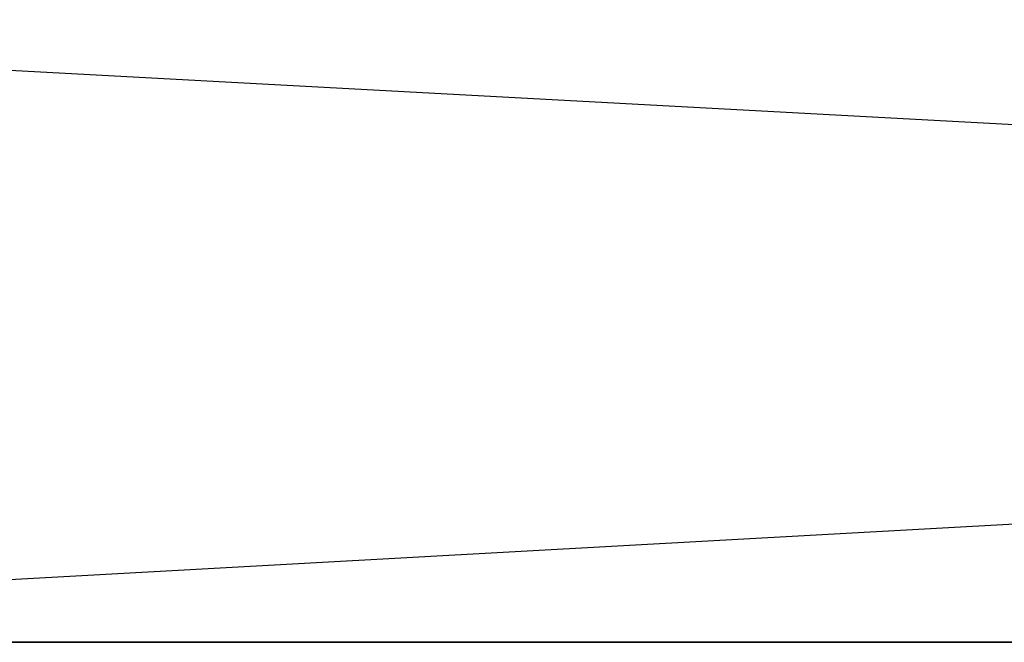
# Model space of a CAD drawing. Header units: centimetres. Extents: x 0.1 to 26.3, y 0 to 13.2.
# Tile 562 of 656: x 3.18739 to 3.19048, y 13.24073 to 13.24269. Entities that reach past the tile are written whole.
import ezdxf

# ---------------------------------------------------------------- set-up
doc = ezdxf.new("R2010")
doc.units = ezdxf.units.CM
doc.header["$LTSCALE"] = 2.54
doc.layers.get('0').update_dxf_attribs({"true_color": 0xff5454})

# ---------------------------------------------------------------- blocks, each defined once
blk = doc.blocks.new('Pojemnik na r_czniki papierowe CRESTO.STL')
at = {"color": 0}
for p, q in [((3.1835873, 13.2427338, 29.3386292), (3.2204258, 13.2407333, 29.3373505)), ((3.1835873, 13.2427338, 19.0386292), (3.2204258, 13.2407333, 19.0373505)), ((3.2200001, 13.2427338, 28.3654724), (3.1838007, 13.2407333, 28.3585236)), ((3.2200001, 13.2427338, 18.0654724), (3.1838007, 13.2407333, 18.058522)), ((3.2204258, 13.2407333, 29.3373505), (3.1838007, 13.2407333, 29.3414764)), ((3.1838007, 13.2407333, 28.3585236), (3.2204258, 13.2407333, 28.3626495)), ((3.2204258, 13.2407333, 19.0373505), (3.1838007, 13.2407333, 19.041478)), ((3.1838007, 13.2407333, 18.058522), (3.2204258, 13.2407333, 18.0626495))]:
    blk.add_line(p, q, dxfattribs=at)

msp = doc.modelspace()

# ---------------------------------------------------------------- block references
at = {"color": 0}
msp.add_blockref('Pojemnik na r_czniki papierowe CRESTO.STL', (0, 0), dxfattribs=at)

doc.saveas('drawing.dxf')
